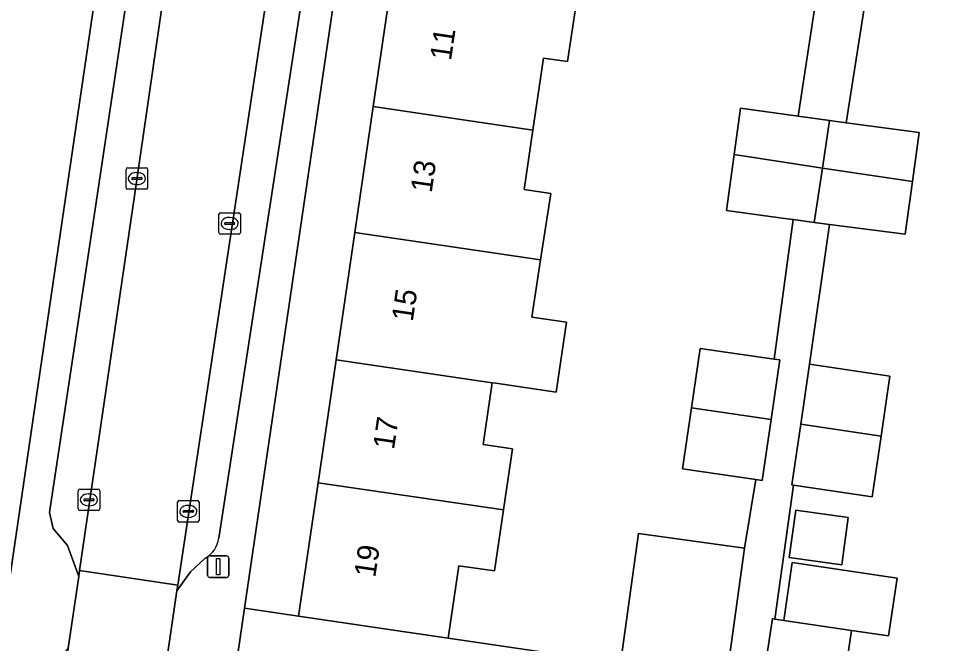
# Model space of a CAD drawing. Extents: x 163683 to 164494, y 382709 to 383872.
# Drawn here: x 164031.09 to 164074.8, y 382979.16 to 383008.24 of the extents above; entities that cross this region are included whole.
import ezdxf

# ---------------------------------------------------------------- set-up
doc = ezdxf.new("R2010")
doc.units = 0
for name, color, linetype in [('IMGEO_Erf', 7, 'Continuous'), ('IMGEO_Kolk', 7, 'Continuous'), ('IMGEO_Lichtmast', 7, 'Continuous'), ('IMGEO_Pand', 7, 'Continuous'), ('IMGEO_Pand_nummerreeks', 7, 'Continuous'), ('IMGEO_Parkeervlak_open', 7, 'Continuous'), ('IMGEO_Rijbaan_lokaal_open', 7, 'Continuous'), ('IMGEO_Voetpad_open', 7, 'Continuous')]:
    doc.layers.add(name, color=color, linetype=linetype)

msp = doc.modelspace()

# ---------------------------------------------------------------- linework, layer by layer
at = {"layer": 'IMGEO_Erf'}
for points in [[(164035.986, 383018.399), (164030.479, 383019.207), (164029.581, 383013.066), (164028.741, 383007.327), (164027.862, 383001.321), (164027.669, 383000), (164026.988, 382995.345), (164026.114, 382989.368), (164025.216, 382983.231), (164030.709, 382982.425), (164033.287, 383000)], [(164046.736, 382998.289), (164046.987, 383000), (164047.595, 383004.153), (164048.478, 383010.177), (164049.392, 383016.417), (164046.905, 383016.783), (164044.434, 383000), (164041.604, 382980.786), (164044.117, 382980.416), (164045.028, 382986.633), (164045.867, 382992.358)], [(164069.722, 382985.009), (164069.415, 382982.808), (164066.973, 382983.149), (164067.281, 382985.35)]]:
    msp.add_lwpolyline(points, close=True, dxfattribs=at)
for points in [[(164081.099, 383011.712), (164074.66, 383012.625), (164074.253, 383009.727), (164070.696, 383010.227), (164069.628, 383003.404), (164073.023, 383002.942), (164072.712, 383000.659), (164072.378, 382998.209), (164068.842, 382998.656), (164067.917, 382992.151), (164071.663, 382991.6), (164071.252, 382988.811), (164070.836, 382985.985), (164067.178, 382986.524), (164066.302, 382980.287), (164066.713, 382980.226), (164067.114, 382982.915), (164071.993, 382982.187), (164071.592, 382979.498), (164069.873, 382979.755), (164069.402, 382976.601), (164075.823, 382975.736)], [(164057.043, 383008.923), (164056.651, 383006.247), (164055.53, 383006.412), (164055.039, 383003.063), (164054.632, 383000.289), (164055.871, 383000.107), (164055.854, 383000), (164055.393, 382997.022), (164054.98, 382994.348), (164056.602, 382994.109), (164056.123, 382990.855), (164053.307, 382991.268), (164053.137, 382991.293), (164052.714, 382988.411), (164054.082, 382988.21), (164053.665, 382985.368), (164053.248, 382982.526), (164051.58, 382982.771), (164051.084, 382979.393), (164059.116, 382978.212), (164059.956, 382984.268), (164064.889, 382983.583), (164065.415, 382986.783), (164062.006, 382987.286), (164062.424, 382990.124), (164062.83, 382992.885), (164066.277, 382992.392), (164067.151, 382998.887), (164066.879, 382998.924), (164064.055, 382999.309), (164064.411, 383001.918), (164064.705, 383004.076), (164067.391, 383003.709), (164068.428, 383010.546)]]:
    msp.add_lwpolyline(points, dxfattribs=at)
at = {"layer": 'IMGEO_Kolk'}
for p, q in [((164036.094, 383000.377), (164036.094, 383001.229)), ((164036.169, 383001.303), (164037.021, 383001.303)), ((164036.582, 383001.083), (164036.607, 383001.083)), ((164037.095, 383001.229), (164037.095, 383000.377)), ((164036.353, 383000.797), (164036.353, 383000.809)), ((164036.791, 383000.76), (164036.393, 383000.76)), ((164036.396, 383000.846), (164036.794, 383000.846)), ((164036.837, 383000.809), (164036.837, 383000.797)), ((164037.021, 383000.303), (164036.169, 383000.303)), ((164036.605, 383000.523), (164036.58, 383000.523)), ((164040.413, 382998.284), (164040.413, 382999.136)), ((164040.488, 382999.21), (164041.34, 382999.21)), ((164040.901, 382998.99), (164040.926, 382998.99)), ((164041.414, 382999.136), (164041.414, 382998.284)), ((164040.672, 382998.704), (164040.672, 382998.716)), ((164041.11, 382998.667), (164040.712, 382998.667)), ((164040.715, 382998.753), (164041.113, 382998.753)), ((164040.924, 382998.43), (164040.899, 382998.43)), ((164041.156, 382998.716), (164041.156, 382998.704)), ((164041.34, 382998.21), (164040.488, 382998.21)), ((164033.859, 382985.413), (164033.859, 382986.265)), ((164033.934, 382986.339), (164034.786, 382986.339)), ((164034.86, 382986.265), (164034.86, 382985.413)), ((164034.118, 382985.833), (164034.118, 382985.845)), ((164034.556, 382985.796), (164034.158, 382985.796)), ((164034.161, 382985.882), (164034.559, 382985.882)), ((164034.347, 382986.119), (164034.372, 382986.119)), ((164034.602, 382985.845), (164034.602, 382985.833)), ((164038.563, 382985.8), (164039.415, 382985.8)), ((164034.786, 382985.339), (164033.934, 382985.339)), ((164034.37, 382985.559), (164034.345, 382985.559)), ((164038.488, 382984.874), (164038.488, 382985.726)), ((164038.747, 382985.294), (164038.747, 382985.306)), ((164038.79, 382985.343), (164039.188, 382985.343)), ((164038.976, 382985.58), (164039.001, 382985.58)), ((164039.231, 382985.306), (164039.231, 382985.294)), ((164039.489, 382985.726), (164039.489, 382984.874)), ((164039.185, 382985.257), (164038.787, 382985.257)), ((164038.999, 382985.02), (164038.974, 382985.02)), ((164039.415, 382984.8), (164038.563, 382984.8))]:
    msp.add_line(p, q, dxfattribs=at)
for points in [[(164036.094, 383000.377), (164036.094, 383001.229)], [(164036.169, 383001.303), (164037.021, 383001.303)], [(164037.095, 383001.229), (164037.095, 383000.377)], [(164037.021, 383000.303), (164036.169, 383000.303)], [(164040.413, 382998.284), (164040.413, 382999.136)], [(164040.488, 382999.21), (164041.34, 382999.21)], [(164041.414, 382999.136), (164041.414, 382998.284)], [(164041.34, 382998.21), (164040.488, 382998.21)], [(164033.859, 382985.413), (164033.859, 382986.265)], [(164033.934, 382986.339), (164034.786, 382986.339)], [(164034.86, 382986.265), (164034.86, 382985.413)], [(164038.563, 382985.8), (164039.415, 382985.8)], [(164034.786, 382985.339), (164033.934, 382985.339)], [(164038.488, 382984.874), (164038.488, 382985.726)], [(164039.489, 382985.726), (164039.489, 382984.874)], [(164039.415, 382984.8), (164038.563, 382984.8)]]:
    msp.add_lwpolyline(points, dxfattribs=at)
for centre, radius, start, end in [((164036.171, 383001.227), 0.0765, 91.552, 178.448), ((164036.171, 383001.227), 0.0765, 91.552, 178.448), ((164037.019, 383001.227), 0.0765, 1.552, 88.448), ((164037.019, 383001.227), 0.0765, 1.552, 88.448), ((164036.393, 383000.806), 0.0403, 85.8775, 175.7526), ((164036.39, 383000.796), 0.0366, 178.938, 274.7102), ((164036.794, 383000.803), 0.043, 264.8664, 352.4533), ((164036.798, 383000.808), 0.0386, 1.7309, 96.639), ((164036.171, 383000.379), 0.0765, 181.552, 268.448), ((164036.171, 383000.379), 0.0765, 181.552, 268.448), ((164037.019, 383000.379), 0.0765, 271.552, 358.448), ((164037.019, 383000.379), 0.0765, 271.552, 358.448), ((164040.49, 382999.134), 0.0765, 91.552, 178.448), ((164040.49, 382999.134), 0.0765, 91.552, 178.448), ((164041.338, 382999.134), 0.0765, 1.552, 88.448), ((164041.338, 382999.134), 0.0765, 1.552, 88.448), ((164040.712, 382998.713), 0.0403, 85.8775, 175.7526), ((164040.709, 382998.703), 0.0366, 178.938, 274.7102), ((164041.113, 382998.71), 0.043, 264.8664, 352.4533), ((164041.117, 382998.715), 0.0386, 1.7309, 96.639), ((164040.49, 382998.286), 0.0765, 181.552, 268.448), ((164040.49, 382998.286), 0.0765, 181.552, 268.448), ((164041.338, 382998.286), 0.0765, 271.552, 358.448), ((164041.338, 382998.286), 0.0765, 271.552, 358.448), ((164033.936, 382986.263), 0.0765, 91.552, 178.448), ((164033.936, 382986.263), 0.0765, 91.552, 178.448), ((164034.784, 382986.263), 0.0765, 1.552, 88.448), ((164034.784, 382986.263), 0.0765, 1.552, 88.448), ((164034.158, 382985.842), 0.0403, 85.8775, 175.7526), ((164034.155, 382985.832), 0.0366, 178.938, 274.7102), ((164034.559, 382985.839), 0.043, 264.8664, 352.4533), ((164034.563, 382985.844), 0.0386, 1.7309, 96.639), ((164038.565, 382985.724), 0.0765, 91.552, 178.448), ((164038.565, 382985.724), 0.0765, 91.552, 178.448), ((164039.413, 382985.724), 0.0765, 1.552, 88.448), ((164039.413, 382985.724), 0.0765, 1.552, 88.448), ((164033.936, 382985.415), 0.0765, 181.552, 268.448), ((164033.936, 382985.415), 0.0765, 181.552, 268.448), ((164034.784, 382985.415), 0.0765, 271.552, 358.448), ((164034.784, 382985.415), 0.0765, 271.552, 358.448), ((164038.787, 382985.303), 0.0403, 85.8775, 175.7526), ((164039.192, 382985.305), 0.0386, 1.7309, 96.639), ((164038.565, 382984.876), 0.0765, 181.552, 268.448), ((164038.565, 382984.876), 0.0765, 181.552, 268.448), ((164038.784, 382985.293), 0.0366, 178.938, 274.7102), ((164039.188, 382985.3), 0.043, 264.8664, 352.4533), ((164039.413, 382984.876), 0.0765, 271.552, 358.448), ((164039.413, 382984.876), 0.0765, 271.552, 358.448)]:
    msp.add_arc(centre, radius, start, end, dxfattribs=at)
for centre, major_axis, ratio, start_param, end_param in [((164036.581, 383000.803), (-0.387, 0.002), 0.722429, 4.712389, 7.853982), ((164036.606, 383000.803), (-0.39, 0.002), 0.717154, 1.570796, 4.712389), ((164040.9, 382998.71), (-0.387, 0.002), 0.722429, 4.712389, 7.853982), ((164040.925, 382998.71), (-0.39, 0.002), 0.717154, 1.570796, 4.712389), ((164034.346, 382985.839), (-0.387, 0.002), 0.722429, 4.712389, 7.853982), ((164034.371, 382985.839), (-0.39, 0.002), 0.717154, 1.570796, 4.712389), ((164038.975, 382985.3), (-0.387, 0.002), 0.722429, 4.712389, 7.853982), ((164039, 382985.3), (-0.39, 0.002), 0.717154, 1.570796, 4.712389)]:
    msp.add_ellipse(centre, major_axis=major_axis, ratio=ratio, start_param=start_param, end_param=end_param, dxfattribs=at)
at = {"layer": 'IMGEO_Lichtmast'}
for p, q in [((164039.883, 382982.325), (164039.883, 382983.125)), ((164039.883, 382983.125), (164039.883, 382982.325)), ((164039.983, 382983.225), (164040.773, 382983.225)), ((164040.773, 382983.225), (164039.983, 382983.225)), ((164040.873, 382983.125), (164040.873, 382982.325)), ((164040.873, 382982.325), (164040.873, 382983.125)), ((164040.773, 382982.225), (164039.983, 382982.225)), ((164039.983, 382982.225), (164040.773, 382982.225))]:
    msp.add_line(p, q, dxfattribs=at)
msp.add_lwpolyline([(164040.303, 382983.1), (164040.453, 382983.1), (164040.453, 382982.35), (164040.303, 382982.35), (164040.303, 382983.1)], dxfattribs=at)
for centre, start, end in [((164039.983, 382983.125), 90, 180), ((164039.983, 382983.125), 90, 180), ((164040.773, 382983.125), 0, 90), ((164040.773, 382983.125), 360, 90), ((164039.983, 382982.325), 180, 270), ((164039.983, 382982.325), 180, 270), ((164040.773, 382982.325), 270, 0), ((164040.773, 382982.325), 270, 0)]:
    msp.add_arc(centre, 0.1, start, end, dxfattribs=at)
at = {"layer": 'IMGEO_Pand'}
for points in [[(164055.039, 383003.063), (164055.53, 383006.412), (164056.651, 383006.247), (164057.043, 383008.923), (164048.478, 383010.177), (164047.595, 383004.153)], [(164055.039, 383003.063), (164047.595, 383004.153), (164046.987, 383000), (164046.736, 382998.289), (164055.393, 382997.022), (164055.854, 383000), (164055.871, 383000.107), (164054.632, 383000.289)], [(164068.844, 383003.511), (164067.391, 383003.709), (164064.705, 383004.076), (164064.411, 383001.918), (164068.514, 383001.284)], [(164073.023, 383002.942), (164069.628, 383003.404), (164068.844, 383003.511), (164068.514, 383001.284), (164072.712, 383000.659)], [(164068.514, 383001.284), (164064.411, 383001.918), (164064.055, 382999.309), (164066.879, 382998.924), (164067.151, 382998.887), (164068.139, 382998.752)], [(164072.712, 383000.659), (164068.514, 383001.284), (164068.139, 382998.752), (164068.842, 382998.656), (164072.378, 382998.209)], [(164056.602, 382994.109), (164054.98, 382994.348), (164055.393, 382997.022), (164046.736, 382998.289), (164045.867, 382992.358), (164053.137, 382991.293), (164053.307, 382991.268), (164056.123, 382990.855)], [(164066.277, 382992.392), (164062.83, 382992.885), (164062.424, 382990.124), (164066.125, 382989.573), (164066.534, 382992.355)], [(164053.137, 382991.293), (164045.867, 382992.358), (164045.028, 382986.633), (164053.665, 382985.368), (164054.082, 382988.21), (164052.714, 382988.411)], [(164067.917, 382992.151), (164067.507, 382989.368), (164071.252, 382988.811), (164071.663, 382991.6)], [(164066.125, 382989.573), (164062.424, 382990.124), (164062.006, 382987.286), (164065.415, 382986.783), (164065.707, 382986.74)], [(164071.252, 382988.811), (164067.507, 382989.368), (164067.091, 382986.537), (164067.178, 382986.524), (164070.836, 382985.985)], [(164045.028, 382986.633), (164044.117, 382980.416), (164049.064, 382979.69), (164051.084, 382979.393), (164051.58, 382982.771), (164053.248, 382982.526), (164053.665, 382985.368)], [(164069.415, 382982.808), (164069.722, 382985.009), (164067.281, 382985.35), (164066.973, 382983.149)], [(164064.889, 382983.583), (164059.956, 382984.268), (164059.116, 382978.212), (164059.084, 382977.981), (164064.017, 382977.297)], [(164071.993, 382982.187), (164067.114, 382982.915), (164066.713, 382980.226), (164069.873, 382979.755), (164071.592, 382979.498)], [(164069.873, 382979.755), (164066.713, 382980.226), (164066.302, 382980.287), (164066.188, 382980.304), (164065.718, 382977.151), (164069.402, 382976.601)]]:
    msp.add_lwpolyline(points, close=True, dxfattribs=at)
at = {"layer": 'IMGEO_Parkeervlak_open'}
for points in [[(164037.15, 383016.065), (164034.74, 383000), (164032.526, 382985.246), (164032.693, 382984.509), (164033.357, 382983.712), (164033.886, 382982.27), (164033.926, 382982.547), (164036.475, 383000), (164039.05, 383017.66)], [(164043.849, 383017.344), (164038.495, 382981.865), (164038.458, 382981.607), (164039.088, 382982.487), (164039.771, 382983.125)], [(164040.403, 382984.055), (164045.111, 383014.637)]]:
    msp.add_lwpolyline(points, dxfattribs=at)
msp.add_arc((164039.198, 382984.194), 1.213, 298.1939, 353.4084, dxfattribs=at)
at = {"layer": 'IMGEO_Rijbaan_lokaal_open'}
for points in [[(164043.849, 383017.344), (164043.992, 383018.282), (164039.241, 383018.971), (164039.05, 383017.66), (164036.475, 383000), (164033.926, 382982.547), (164038.495, 382981.865)], [(164033.399, 382978.926), (164033.312, 382978.332), (164037.869, 382977.652), (164037.934, 382978.093), (164038.458, 382981.607), (164038.495, 382981.865), (164033.926, 382982.547), (164033.886, 382982.27)]]:
    msp.add_lwpolyline(points, close=True, dxfattribs=at)
at = {"layer": 'IMGEO_Voetpad_open'}
for points in [[(164042.552, 383044.282), (164040.359, 383044.602), (164040.159, 383043.219), (164039.085, 383035.797), (164039.946, 383035.673), (164039.652, 383033.645), (164038.176, 383023.49), (164037.66, 383019.957), (164036.238, 383020.151), (164035.986, 383018.399), (164033.287, 383000), (164030.709, 382982.425), (164030.284, 382979.529), (164025.036, 382943.754), (164024.242, 382938.326), (164023.876, 382935.821), (164023.007, 382929.886), (164026.085, 382929.437), (164026.287, 382930.934), (164026.311, 382931.123), (164026.328, 382931.232)], [(164031.475, 382930.779), (164031.379, 382930.188), (164031.173, 382928.704), (164033.962, 382928.278), (164034.772, 382933.986), (164035.122, 382936.251), (164035.904, 382942.087), (164041.182, 382977.924), (164041.604, 382980.786), (164044.434, 383000), (164046.905, 383016.783), (164047.16, 383018.512), (164045.727, 383018.722), (164046.251, 383022.297), (164048.048, 383034.593)], [(164079.577, 383013.537), (164073.401, 383014.519), (164070.149, 383014.976), (164067.591, 383015.336), (164061.464, 383016.318), (164058.612, 383016.719), (164055.707, 383017.128), (164051.367, 383017.896), (164047.16, 383018.512), (164046.905, 383016.783), (164049.392, 383016.417), (164054.34, 383015.691), (164056.374, 383015.393), (164065.881, 383013.859), (164069.359, 383013.37), (164068.952, 383010.472), (164068.428, 383010.546), (164067.391, 383003.709), (164068.844, 383003.511), (164069.628, 383003.404), (164070.696, 383010.227), (164071.103, 383013.125), (164074.66, 383012.625), (164081.099, 383011.712)], [(164031.704, 382977.164), (164032.73, 382977.955), (164033.399, 382978.926), (164033.886, 382982.27), (164033.357, 382983.712), (164032.693, 382984.509), (164032.526, 382985.246), (164034.74, 383000), (164037.15, 383016.065)], [(164045.111, 383014.637), (164040.403, 382984.055)], [(164065.718, 382977.151), (164066.188, 382980.304), (164066.302, 382980.287), (164067.178, 382986.524), (164067.091, 382986.537), (164067.507, 382989.368), (164067.917, 382992.151), (164068.842, 382998.656), (164068.139, 382998.752), (164067.151, 382998.887), (164066.277, 382992.392), (164066.534, 382992.355), (164066.125, 382989.573), (164065.707, 382986.74), (164065.415, 382986.783), (164064.889, 382983.583), (164064.017, 382977.297)], [(164039.771, 382983.125), (164039.088, 382982.487), (164038.458, 382981.607), (164037.934, 382978.093)], [(164059.116, 382978.212), (164051.084, 382979.393), (164049.064, 382979.69), (164044.117, 382980.416), (164041.604, 382980.786), (164041.182, 382977.924)]]:
    msp.add_lwpolyline(points, dxfattribs=at)
msp.add_arc((164039.198, 382984.194), 1.213, 298.1939, 353.4084, dxfattribs=at)

# ---------------------------------------------------------------- texts
at = {"layer": 'IMGEO_Pand_nummerreeks'}
for s, rotation, p in [('11', 81.6655, (164051.22, 383006.263)), ('13', 81.6655, (164050.318, 383000.107)), ('15', 81.6637, (164049.439, 382994.107)), ('17', 81.6637, (164048.566, 382988.149)), ('19', 81.6628, (164047.693, 382982.191))]:
    msp.add_text(s, height=1, rotation=rotation, dxfattribs=at).set_placement(p)

doc.saveas('drawing.dxf')
